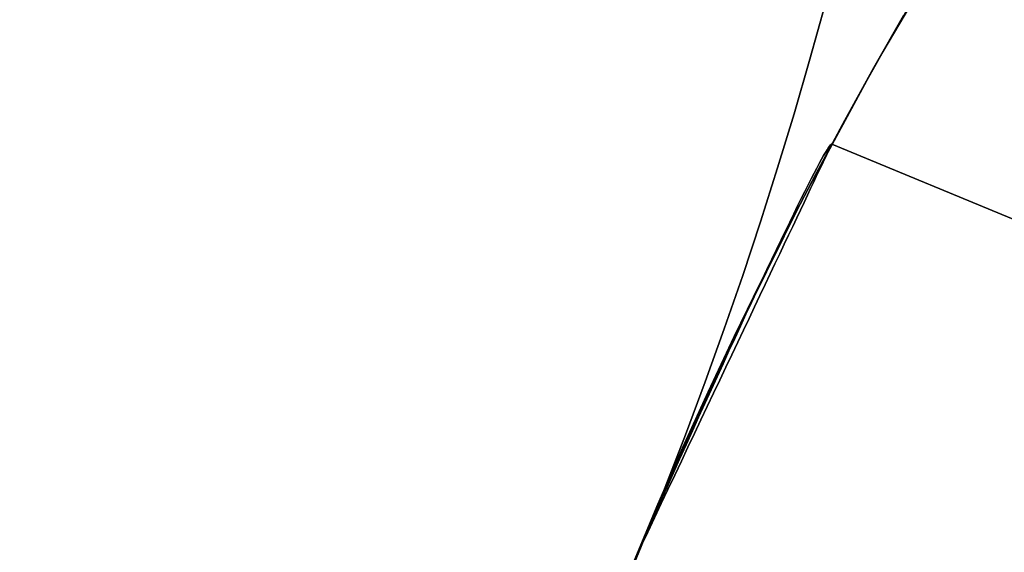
# Model space of a CAD drawing. Extents: x -3378 to 3007, y -425 to 173.
# Tile 350 of 396: x 2264.41 to 2267.62, y 21.36 to 23.1. Entities that reach past the tile are written whole.
import ezdxf

# ---------------------------------------------------------------- set-up
doc = ezdxf.new("R2010")
doc.units = 0
doc.layers.add('PREDEFINITO', color=7, linetype='CONTINUOUS')

msp = doc.modelspace()

# ---------------------------------------------------------------- linework, layer by layer
at = {"layer": 'PREDEFINITO'}
for p, q in [((2267.4653, 23.4091, 2295), (2267.2032, 22.9626, 2295)), ((2267.4653, 23.4091, 1820.0006), (2267.2032, 22.9626, 1820.0006)), ((2267.4653, 23.4091, 2057.5021), (2267.2032, 22.9626, 2057.5021)), ((2267.3913, 23.2866, 1345.1592), (2267.2667, 23.0741, 1345.1254)), ((2267.2876, 23.1104, 1845.6692), (2267.1911, 22.9412, 1845.7159)), ((2267.1911, 22.9412, 1830.1187), (2267.2876, 23.1104, 1830.1654)), ((2267.2876, 23.1104, 2269.7523), (2267.1911, 22.9412, 2269.799)), ((2267.1911, 22.9412, 2254.2017), (2267.2876, 23.1104, 2254.2485)), ((2267.2876, 23.1104, 1421.5861), (2267.1911, 22.9412, 1421.6328)), ((2267.1911, 22.9412, 1406.0356), (2267.2876, 23.1104, 1406.0823)), ((2267.2667, 23.0741, 1345.1254), (2267.148, 22.8638, 1345.0962)), ((2267.2032, 22.9626, 2295), (2266.9566, 22.5072, 2295)), ((2267.2032, 22.9626, 1820.0006), (2266.9566, 22.5072, 1820.0006)), ((2267.2032, 22.9626, 2057.5021), (2266.9566, 22.5072, 2057.5021)), ((2267.1911, 22.9412, 1845.7159), (2267.0962, 22.7697, 1845.7579)), ((2267.0962, 22.7697, 1830.0767), (2267.1911, 22.9412, 1830.1187)), ((2267.1911, 22.9412, 2269.799), (2267.0962, 22.7697, 2269.841)), ((2267.0962, 22.7697, 2254.1597), (2267.1911, 22.9412, 2254.2017)), ((2267.1911, 22.9412, 1421.6328), (2267.0962, 22.7697, 1421.6748)), ((2267.0962, 22.7697, 1405.9936), (2267.1911, 22.9412, 1406.0356)), ((2267.148, 22.8638, 1345.0962), (2267.0324, 22.6512, 1345.0708)), ((2267.0962, 22.7697, 1845.7579), (2267.0031, 22.596, 1845.7951)), ((2267.0031, 22.596, 1830.0395), (2267.0962, 22.7697, 1830.0767)), ((2267.0962, 22.7697, 2269.841), (2267.0031, 22.596, 2269.8782)), ((2267.0031, 22.596, 2254.1225), (2267.0962, 22.7697, 2254.1597)), ((2267.0962, 22.7697, 1421.6748), (2267.0031, 22.596, 1421.712)), ((2267.0031, 22.596, 1405.9564), (2267.0962, 22.7697, 1405.9936)), ((2267.0332, 22.6641, 2284.6881), (2267.0272, 22.6538, 2284.6371)), ((2267.0272, 22.6538, 2285.3629), (2267.0332, 22.6641, 2285.3119)), ((2267.0384, 22.6727, 2284.7395), (2267.0332, 22.6641, 2284.6881)), ((2267.0332, 22.6641, 2285.3119), (2267.0384, 22.6727, 2285.2605)), ((2267.0376, 22.657, 2061.7925), (2267.0421, 22.6667, 2061.7418)), ((2267.0421, 22.6667, 2061.1751), (2267.0376, 22.657, 2061.1244)), ((2267.0376, 22.657, 1614.0414), (2267.0421, 22.6667, 1614.0921)), ((2267.0421, 22.6667, 1614.6587), (2267.0376, 22.657, 1614.7094)), ((2267.0429, 22.6797, 2284.7912), (2267.0384, 22.6727, 2284.7395)), ((2267.0384, 22.6727, 2285.2605), (2267.0429, 22.6797, 2285.2088)), ((2267.0421, 22.6667, 2061.7418), (2267.046, 22.6747, 2061.6907)), ((2267.046, 22.6747, 2061.2262), (2267.0421, 22.6667, 2061.1751)), ((2267.0421, 22.6667, 1614.0921), (2267.046, 22.6747, 1614.1431)), ((2267.046, 22.6747, 1614.6077), (2267.0421, 22.6667, 1614.6587)), ((2267.0467, 22.685, 2284.8432), (2267.0429, 22.6797, 2284.7912)), ((2267.0429, 22.6797, 2285.2088), (2267.0467, 22.685, 2285.1568)), ((2267.046, 22.6747, 2061.6907), (2267.049, 22.6812, 2061.6394)), ((2267.049, 22.6812, 2061.2775), (2267.046, 22.6747, 2061.2262)), ((2267.046, 22.6747, 1614.1431), (2267.049, 22.6812, 1614.1944)), ((2267.049, 22.6812, 1614.5563), (2267.046, 22.6747, 1614.6077)), ((2267.0498, 22.6887, 2284.8953), (2267.0467, 22.685, 2284.8432)), ((2267.0467, 22.685, 2285.1568), (2267.0498, 22.6887, 2285.1047)), ((2267.049, 22.6812, 2061.6394), (2267.0513, 22.686, 2061.5879)), ((2267.0513, 22.686, 2061.3291), (2267.049, 22.6812, 2061.2775)), ((2267.049, 22.6812, 1614.1944), (2267.0513, 22.686, 1614.246)), ((2267.0513, 22.686, 1614.5048), (2267.049, 22.6812, 1614.5563)), ((2267.0521, 22.6907, 2284.9476), (2267.0498, 22.6887, 2284.8953)), ((2267.0498, 22.6887, 2285.1047), (2267.0521, 22.6907, 2285.0524)), ((2267.0513, 22.686, 2061.5879), (2267.0528, 22.6892, 2061.5362)), ((2267.0528, 22.6892, 2061.3808), (2267.0513, 22.686, 2061.3291)), ((2267.0513, 22.686, 1614.246), (2267.0528, 22.6892, 1614.2977)), ((2267.0528, 22.6892, 1614.4531), (2267.0513, 22.686, 1614.5048)), ((2267.0537, 22.6911, 2285), (2267.0521, 22.6907, 2284.9476)), ((2267.0521, 22.6907, 2285.0524), (2267.0537, 22.6911, 2285)), ((2267.0528, 22.6892, 2061.5362), (2267.0536, 22.6908, 2061.4844)), ((2267.0536, 22.6908, 2061.4326), (2267.0528, 22.6892, 2061.3808)), ((2267.0528, 22.6892, 1614.2977), (2267.0536, 22.6908, 1614.3495)), ((2267.0536, 22.6908, 1614.4013), (2267.0528, 22.6892, 1614.4531)), ((2267.0536, 22.6908, 2061.4844), (2267.0536, 22.6908, 2061.4326)), ((2267.0536, 22.6908, 1614.3495), (2267.0536, 22.6908, 1614.4013)), ((2299.32, 9.3259, 2285), (2267.0537, 22.6911, 2285)), ((2267.0537, 22.6911, 2061.4585), (2299.32, 9.3259, 2061.4585)), ((2267.0537, 22.6911, 1614.3754), (2299.32, 9.3259, 1614.3754)), ((2267.0324, 22.6512, 1345.0708), (2266.9201, 22.4365, 1345.0492)), ((2267.0205, 22.6419, 2284.5865), (2267.0131, 22.6284, 2284.5364)), ((2267.0131, 22.6284, 2285.4636), (2267.0205, 22.6419, 2285.4135)), ((2267.0194, 22.6187, 2061.942), (2267.0262, 22.633, 2061.8927)), ((2267.0262, 22.633, 2061.0243), (2267.0194, 22.6187, 2060.9749)), ((2267.0194, 22.6187, 1613.8918), (2267.0262, 22.633, 1613.9412)), ((2267.0262, 22.633, 1614.8096), (2267.0194, 22.6187, 1614.8589)), ((2267.0272, 22.6538, 2284.6371), (2267.0205, 22.6419, 2284.5865)), ((2267.0205, 22.6419, 2285.4135), (2267.0272, 22.6538, 2285.3629)), ((2267.0262, 22.633, 2061.8927), (2267.0323, 22.6458, 2061.8428)), ((2267.0323, 22.6458, 2061.0741), (2267.0262, 22.633, 2061.0243)), ((2267.0262, 22.633, 1613.9412), (2267.0323, 22.6458, 1613.991)), ((2267.0323, 22.6458, 1614.7598), (2267.0262, 22.633, 1614.8096)), ((2267.0323, 22.6458, 2061.8428), (2267.0376, 22.657, 2061.7925)), ((2267.0376, 22.657, 2061.1244), (2267.0323, 22.6458, 2061.0741)), ((2267.0323, 22.6458, 1613.991), (2267.0376, 22.657, 1614.0414)), ((2267.0376, 22.657, 1614.7094), (2267.0323, 22.6458, 1614.7598)), ((2267.0051, 22.6132, 2284.4869), (2266.9963, 22.5966, 2284.4381)), ((2266.9963, 22.5966, 2285.562), (2267.0051, 22.6132, 2285.5131)), ((2267.0036, 22.5855, 2062.0389), (2267.0119, 22.6028, 2061.9908)), ((2267.0119, 22.6028, 2060.9262), (2267.0036, 22.5855, 2060.878)), ((2267.0036, 22.5855, 1613.795), (2267.0119, 22.6028, 1613.8431)), ((2267.0119, 22.6028, 1614.9077), (2267.0036, 22.5855, 1614.9558)), ((2267.0131, 22.6284, 2284.5364), (2267.0051, 22.6132, 2284.4869)), ((2267.0051, 22.6132, 2285.5131), (2267.0131, 22.6284, 2285.4636)), ((2267.0119, 22.6028, 2061.9908), (2267.0194, 22.6187, 2061.942)), ((2267.0194, 22.6187, 2060.9749), (2267.0119, 22.6028, 2060.9262)), ((2267.0119, 22.6028, 1613.8431), (2267.0194, 22.6187, 1613.8918)), ((2267.0194, 22.6187, 1614.8589), (2267.0119, 22.6028, 1614.9077)), ((2267.0031, 22.596, 1845.7951), (2266.912, 22.4205, 1845.8274)), ((2266.912, 22.4205, 1830.0072), (2267.0031, 22.596, 1830.0395)), ((2267.0031, 22.596, 2269.8782), (2266.912, 22.4205, 2269.9105)), ((2266.912, 22.4205, 2254.0902), (2267.0031, 22.596, 2254.1225)), ((2267.0031, 22.596, 1421.712), (2266.912, 22.4205, 1421.7443)), ((2266.912, 22.4205, 1405.9241), (2267.0031, 22.596, 1405.9564)), ((2266.9869, 22.5783, 2284.3899), (2266.9768, 22.5585, 2284.3424)), ((2266.9768, 22.5585, 2285.6576), (2266.9869, 22.5783, 2285.6101)), ((2266.9851, 22.5463, 2062.133), (2266.9947, 22.5666, 2062.0863)), ((2266.9947, 22.5666, 2060.8306), (2266.9851, 22.5463, 2060.7839)), ((2266.9851, 22.5463, 1613.7008), (2266.9947, 22.5666, 1613.7475)), ((2266.9947, 22.5666, 1615.0033), (2266.9851, 22.5463, 1615.0499)), ((2266.9963, 22.5966, 2284.4381), (2266.9869, 22.5783, 2284.3899)), ((2266.9869, 22.5783, 2285.6101), (2266.9963, 22.5966, 2285.562)), ((2266.9947, 22.5666, 2062.0863), (2267.0036, 22.5855, 2062.0389)), ((2267.0036, 22.5855, 2060.878), (2266.9947, 22.5666, 2060.8306)), ((2266.9947, 22.5666, 1613.7475), (2267.0036, 22.5855, 1613.795)), ((2267.0036, 22.5855, 1614.9558), (2266.9947, 22.5666, 1615.0033)), ((2266.9661, 22.5373, 2284.2958), (2266.9547, 22.5145, 2284.25)), ((2266.9547, 22.5145, 2285.75), (2266.9661, 22.5373, 2285.7042)), ((2266.9768, 22.5585, 2284.3424), (2266.9661, 22.5373, 2284.2958)), ((2266.9661, 22.5373, 2285.7042), (2266.9768, 22.5585, 2285.6576)), ((2266.9747, 22.5245, 2062.1789), (2266.9851, 22.5463, 2062.133)), ((2266.9851, 22.5463, 2060.7839), (2266.9747, 22.5245, 2060.738)), ((2266.9747, 22.5245, 1613.655), (2266.9851, 22.5463, 1613.7008)), ((2266.9851, 22.5463, 1615.0499), (2266.9747, 22.5245, 1615.0958)), ((2266.9566, 22.5072, 2295), (2266.7259, 22.0436, 2295)), ((2266.9566, 22.5072, 1820.0006), (2266.7259, 22.0436, 1820.0006)), ((2266.9566, 22.5072, 2057.5021), (2266.7259, 22.0436, 2057.5021)), ((2266.9547, 22.5145, 2284.25), (2266.9427, 22.4903, 2284.2051)), ((2266.9427, 22.4903, 2285.7949), (2266.9547, 22.5145, 2285.75)), ((2266.9637, 22.5013, 2062.2239), (2266.9747, 22.5245, 2062.1789)), ((2266.9747, 22.5245, 2060.738), (2266.9637, 22.5013, 2060.693)), ((2266.9637, 22.5013, 1613.6099), (2266.9747, 22.5245, 1613.655)), ((2266.9747, 22.5245, 1615.0958), (2266.9637, 22.5013, 1615.1408)), ((2266.9427, 22.4903, 2284.2051), (2266.9302, 22.4646, 2284.1612)), ((2266.9302, 22.4646, 2285.8388), (2266.9427, 22.4903, 2285.7949)), ((2266.9398, 22.4508, 2062.3112), (2266.9521, 22.4767, 2062.268)), ((2266.9521, 22.4767, 2060.6489), (2266.9398, 22.4508, 2060.6058)), ((2266.9398, 22.4508, 1613.5227), (2266.9521, 22.4767, 1613.5658)), ((2266.9521, 22.4767, 1615.1849), (2266.9398, 22.4508, 1615.2281)), ((2266.9521, 22.4767, 2062.268), (2266.9637, 22.5013, 2062.2239)), ((2266.9637, 22.5013, 2060.693), (2266.9521, 22.4767, 2060.6489)), ((2266.9521, 22.4767, 1613.5658), (2266.9637, 22.5013, 1613.6099)), ((2266.9637, 22.5013, 1615.1408), (2266.9521, 22.4767, 1615.1849)), ((2266.9302, 22.4646, 2284.1612), (2266.917, 22.4376, 2284.1183)), ((2266.917, 22.4376, 2285.8817), (2266.9302, 22.4646, 2285.8388)), ((2266.9268, 22.4235, 2062.3533), (2266.9398, 22.4508, 2062.3112)), ((2266.9398, 22.4508, 2060.6058), (2266.9268, 22.4235, 2060.5637)), ((2266.9268, 22.4235, 1613.4806), (2266.9398, 22.4508, 1613.5227)), ((2266.9398, 22.4508, 1615.2281), (2266.9268, 22.4235, 1615.2702)), ((2266.9201, 22.4365, 1345.0492), (2266.8112, 22.2197, 1345.0315)), ((2266.912, 22.4205, 1845.8274), (2266.8229, 22.2433, 1845.8548)), ((2266.8229, 22.2433, 1829.9798), (2266.912, 22.4205, 1830.0072)), ((2266.912, 22.4205, 2269.9105), (2266.8229, 22.2433, 2269.9379)), ((2266.8229, 22.2433, 2254.0628), (2266.912, 22.4205, 2254.0902)), ((2266.912, 22.4205, 1421.7443), (2266.8229, 22.2433, 1421.7717)), ((2266.8229, 22.2433, 1405.8967), (2266.912, 22.4205, 1405.9241)), ((2266.9032, 22.4092, 2284.0765), (2266.8889, 22.3795, 2284.0358)), ((2266.8889, 22.3795, 2285.9642), (2266.9032, 22.4092, 2285.9235)), ((2266.917, 22.4376, 2284.1183), (2266.9032, 22.4092, 2284.0765)), ((2266.9032, 22.4092, 2285.9235), (2266.917, 22.4376, 2285.8817)), ((2266.9133, 22.3949, 2062.3943), (2266.9268, 22.4235, 2062.3533)), ((2266.9268, 22.4235, 2060.5637), (2266.9133, 22.3949, 2060.5226)), ((2266.9133, 22.3949, 1613.4395), (2266.9268, 22.4235, 1613.4806)), ((2266.9268, 22.4235, 1615.2702), (2266.9133, 22.3949, 1615.3113)), ((2266.8889, 22.3795, 2284.0358), (2266.8741, 22.3484, 2283.9963)), ((2266.8741, 22.3484, 2286.0037), (2266.8889, 22.3795, 2285.9642)), ((2266.8991, 22.3651, 2062.4343), (2266.9133, 22.3949, 2062.3943)), ((2266.9133, 22.3949, 2060.5226), (2266.8991, 22.3651, 2060.4827)), ((2266.8991, 22.3651, 1613.3996), (2266.9133, 22.3949, 1613.4395)), ((2266.9133, 22.3949, 1615.3113), (2266.8991, 22.3651, 1615.3512)), ((2266.8741, 22.3484, 2283.9963), (2266.8587, 22.3162, 2283.958)), ((2266.8587, 22.3162, 2286.042), (2266.8741, 22.3484, 2286.0037)), ((2266.8844, 22.334, 2062.473), (2266.8991, 22.3651, 2062.4343)), ((2266.8991, 22.3651, 2060.4827), (2266.8844, 22.334, 2060.4439)), ((2266.8844, 22.334, 1613.3608), (2266.8991, 22.3651, 1613.3996)), ((2266.8991, 22.3651, 1615.3512), (2266.8844, 22.334, 1615.39)), ((2266.8587, 22.3162, 2283.958), (2266.8428, 22.2827, 2283.921)), ((2266.8428, 22.2827, 2286.079), (2266.8587, 22.3162, 2286.042)), ((2266.8691, 22.3017, 2062.5106), (2266.8844, 22.334, 2062.473)), ((2266.8844, 22.334, 2060.4439), (2266.8691, 22.3017, 2060.4063)), ((2266.8691, 22.3017, 1613.3233), (2266.8844, 22.334, 1613.3608)), ((2266.8844, 22.334, 1615.39), (2266.8691, 22.3017, 1615.4275)), ((2266.8428, 22.2827, 2283.921), (2266.8264, 22.248, 2283.8853)), ((2266.8264, 22.248, 2286.1147), (2266.8428, 22.2827, 2286.079)), ((2266.8533, 22.2683, 2062.5469), (2266.8691, 22.3017, 2062.5106)), ((2266.8691, 22.3017, 2060.4063), (2266.8533, 22.2683, 2060.37)), ((2266.8533, 22.2683, 1613.287), (2266.8691, 22.3017, 1613.3233)), ((2266.8691, 22.3017, 1615.4275), (2266.8533, 22.2683, 1615.4638)), ((2266.8264, 22.248, 2283.8853), (2266.8096, 22.2122, 2283.8509)), ((2266.8096, 22.2122, 2286.1491), (2266.8264, 22.248, 2286.1147)), ((2266.8369, 22.2338, 2062.5819), (2266.8533, 22.2683, 2062.5469)), ((2266.8533, 22.2683, 2060.37), (2266.8369, 22.2338, 2060.335)), ((2266.8369, 22.2338, 1613.252), (2266.8533, 22.2683, 1613.287)), ((2266.8533, 22.2683, 1615.4638), (2266.8369, 22.2338, 1615.4988)), ((2266.8112, 22.2197, 1345.0315), (2266.7057, 22.001, 1345.0177)), ((2266.8229, 22.2433, 1845.8548), (2266.7359, 22.0645, 1845.8772)), ((2266.7359, 22.0645, 1829.9573), (2266.8229, 22.2433, 1829.9798)), ((2266.8229, 22.2433, 2269.9379), (2266.7359, 22.0645, 2269.9603)), ((2266.7359, 22.0645, 2254.0404), (2266.8229, 22.2433, 2254.0628)), ((2266.8229, 22.2433, 1421.7717), (2266.7359, 22.0645, 1421.7942)), ((2266.7359, 22.0645, 1405.8743), (2266.8229, 22.2433, 1405.8967)), ((2266.82, 22.1982, 2062.6156), (2266.8369, 22.2338, 2062.5819)), ((2266.8369, 22.2338, 2060.335), (2266.82, 22.1982, 2060.3014)), ((2266.82, 22.1982, 1613.2183), (2266.8369, 22.2338, 1613.252)), ((2266.8369, 22.2338, 1615.4988), (2266.82, 22.1982, 1615.5325)), ((2266.8096, 22.2122, 2283.8509), (2266.7923, 22.1753, 2283.818)), ((2266.7923, 22.1753, 2286.182), (2266.8096, 22.2122, 2286.1491)), ((2266.8026, 22.1616, 2062.6478), (2266.82, 22.1982, 2062.6156)), ((2266.82, 22.1982, 2060.3014), (2266.8026, 22.1616, 2060.2691)), ((2266.8026, 22.1616, 1613.186), (2266.82, 22.1982, 1613.2183)), ((2266.82, 22.1982, 1615.5325), (2266.8026, 22.1616, 1615.5648)), ((2266.7923, 22.1753, 2283.818), (2266.7746, 22.1374, 2283.7865)), ((2266.7746, 22.1374, 2286.2135), (2266.7923, 22.1753, 2286.182)), ((2266.7848, 22.1239, 2062.6787), (2266.8026, 22.1616, 2062.6478)), ((2266.8026, 22.1616, 2060.2691), (2266.7848, 22.1239, 2060.2382)), ((2266.7848, 22.1239, 1613.1551), (2266.8026, 22.1616, 1613.186)), ((2266.8026, 22.1616, 1615.5648), (2266.7848, 22.1239, 1615.5956)), ((2266.7746, 22.1374, 2283.7865), (2266.7565, 22.0985, 2283.7565)), ((2266.7565, 22.0985, 2286.2435), (2266.7746, 22.1374, 2286.2135)), ((2266.7665, 22.0854, 2062.7081), (2266.7848, 22.1239, 2062.6787)), ((2266.7848, 22.1239, 2060.2382), (2266.7665, 22.0854, 2060.2088)), ((2266.7665, 22.0854, 1613.1257), (2266.7848, 22.1239, 1613.1551)), ((2266.7848, 22.1239, 1615.5956), (2266.7665, 22.0854, 1615.625)), ((2266.7565, 22.0985, 2283.7565), (2266.7381, 22.0586, 2283.728)), ((2266.7381, 22.0586, 2286.272), (2266.7565, 22.0985, 2286.2435)), ((2266.7478, 22.0459, 2062.736), (2266.7665, 22.0854, 2062.7081)), ((2266.7665, 22.0854, 2060.2088), (2266.7478, 22.0459, 2060.1809)), ((2266.7478, 22.0459, 1613.0978), (2266.7665, 22.0854, 1613.1257)), ((2266.7665, 22.0854, 1615.625), (2266.7478, 22.0459, 1615.653)), ((2266.7359, 22.0645, 1845.8772), (2266.6511, 21.8841, 1845.8947)), ((2266.6511, 21.8841, 1829.9398), (2266.7359, 22.0645, 1829.9573)), ((2266.7359, 22.0645, 2269.9603), (2266.6511, 21.8841, 2269.9778)), ((2266.6511, 21.8841, 2254.0229), (2266.7359, 22.0645, 2254.0404)), ((2266.7359, 22.0645, 1421.7942), (2266.6511, 21.8841, 1421.8117)), ((2266.6511, 21.8841, 1405.8568), (2266.7359, 22.0645, 1405.8743)), ((2266.7381, 22.0586, 2283.728), (2266.7192, 22.0178, 2283.701)), ((2266.7192, 22.0178, 2286.299), (2266.7381, 22.0586, 2286.272)), ((2266.7259, 22.0436, 2295), (2266.5114, 21.5724, 2295)), ((2266.7259, 22.0436, 1820.0006), (2266.5114, 21.5724, 1820.0006)), ((2266.7259, 22.0436, 2057.5021), (2266.5114, 21.5724, 2057.5021)), ((2266.7287, 22.0056, 2062.7624), (2266.7478, 22.0459, 2062.736)), ((2266.7478, 22.0459, 2060.1809), (2266.7287, 22.0056, 2060.1545)), ((2266.7287, 22.0056, 1613.0714), (2266.7478, 22.0459, 1613.0978)), ((2266.7478, 22.0459, 1615.653), (2266.7287, 22.0056, 1615.6794)), ((2266.7057, 22.001, 1345.0177), (2266.6036, 21.7804, 1345.0079)), ((2266.7192, 22.0178, 2283.701), (2266.7001, 21.9762, 2283.6756)), ((2266.7001, 21.9762, 2286.3244), (2266.7192, 22.0178, 2286.299)), ((2266.7092, 21.9645, 2062.7873), (2266.7287, 22.0056, 2062.7624)), ((2266.7287, 22.0056, 2060.1545), (2266.7092, 21.9645, 2060.1297)), ((2266.7092, 21.9645, 1613.0466), (2266.7287, 22.0056, 1613.0714)), ((2266.7287, 22.0056, 1615.6794), (2266.7092, 21.9645, 1615.7042)), ((2266.7001, 21.9762, 2283.6756), (2266.6806, 21.9338, 2283.6518)), ((2266.6806, 21.9338, 2286.3482), (2266.7001, 21.9762, 2286.3244)), ((2266.6894, 21.9227, 2062.8105), (2266.7092, 21.9645, 2062.7873)), ((2266.7092, 21.9645, 2060.1297), (2266.6894, 21.9227, 2060.1064)), ((2266.6894, 21.9227, 1613.0234), (2266.7092, 21.9645, 1613.0466)), ((2266.7092, 21.9645, 1615.7042), (2266.6894, 21.9227, 1615.7274)), ((2266.6806, 21.9338, 2283.6518), (2266.6608, 21.8906, 2283.6297)), ((2266.6608, 21.8906, 2286.3703), (2266.6806, 21.9338, 2286.3482)), ((2266.6692, 21.8801, 2062.8321), (2266.6894, 21.9227, 2062.8105)), ((2266.6894, 21.9227, 2060.1064), (2266.6692, 21.8801, 2060.0848)), ((2266.6692, 21.8801, 1613.0017), (2266.6894, 21.9227, 1613.0234)), ((2266.6894, 21.9227, 1615.7274), (2266.6692, 21.8801, 1615.7491)), ((2266.6511, 21.8841, 1845.8947), (2266.5685, 21.7022, 1845.9073)), ((2266.5685, 21.7022, 1829.9273), (2266.6511, 21.8841, 1829.9398)), ((2266.6511, 21.8841, 2269.9778), (2266.5685, 21.7022, 2269.9903)), ((2266.5685, 21.7022, 2254.0104), (2266.6511, 21.8841, 2254.0229)), ((2266.6511, 21.8841, 1421.8117), (2266.5685, 21.7022, 1421.8242)), ((2266.5685, 21.7022, 1405.8442), (2266.6511, 21.8841, 1405.8568)), ((2266.6608, 21.8906, 2283.6297), (2266.6408, 21.8468, 2283.6093)), ((2266.6408, 21.8468, 2286.3907), (2266.6608, 21.8906, 2286.3703)), ((2266.6487, 21.8369, 2062.8521), (2266.6692, 21.8801, 2062.8321)), ((2266.6692, 21.8801, 2060.0848), (2266.6487, 21.8369, 2060.0648)), ((2266.6487, 21.8369, 1612.9817), (2266.6692, 21.8801, 1613.0017)), ((2266.6692, 21.8801, 1615.7491), (2266.6487, 21.8369, 1615.7691)), ((2266.6408, 21.8468, 2283.6093), (2266.6205, 21.8022, 2283.5905)), ((2266.6205, 21.8022, 2286.4095), (2266.6408, 21.8468, 2286.3907)), ((2266.6279, 21.7931, 2062.8705), (2266.6487, 21.8369, 2062.8521)), ((2266.6487, 21.8369, 2060.0648), (2266.6279, 21.7931, 2060.0465)), ((2266.6279, 21.7931, 1612.9634), (2266.6487, 21.8369, 1612.9817)), ((2266.6487, 21.8369, 1615.7691), (2266.6279, 21.7931, 1615.7874)), ((2266.6205, 21.8022, 2283.5905), (2266.6, 21.7571, 2283.5735)), ((2266.6, 21.7571, 2286.4266), (2266.6205, 21.8022, 2286.4095)), ((2266.6036, 21.7804, 1345.0079), (2266.5051, 21.558, 1345.0019)), ((2266.6069, 21.7488, 2062.8871), (2266.6279, 21.7931, 2062.8705)), ((2266.6279, 21.7931, 2060.0465), (2266.6069, 21.7488, 2060.0298)), ((2266.6069, 21.7488, 1612.9468), (2266.6279, 21.7931, 1612.9634)), ((2266.6279, 21.7931, 1615.7874), (2266.6069, 21.7488, 1615.804)), ((2266.6, 21.7571, 2283.5735), (2266.5794, 21.7115, 2283.5581)), ((2266.5794, 21.7115, 2286.4419), (2266.6, 21.7571, 2286.4266)), ((2266.5856, 21.7039, 2062.902), (2266.6069, 21.7488, 2062.8871)), ((2266.6069, 21.7488, 2060.0298), (2266.5856, 21.7039, 2060.0149)), ((2266.5856, 21.7039, 1612.9318), (2266.6069, 21.7488, 1612.9468)), ((2266.6069, 21.7488, 1615.804), (2266.5856, 21.7039, 1615.819)), ((2266.5685, 21.7022, 1845.9073), (2266.4882, 21.5188, 1845.9148)), ((2266.4882, 21.5188, 1829.9198), (2266.5685, 21.7022, 1829.9273)), ((2266.5685, 21.7022, 2269.9903), (2266.4882, 21.5188, 2269.9978)), ((2266.4882, 21.5188, 2254.0029), (2266.5685, 21.7022, 2254.0104)), ((2266.5685, 21.7022, 1421.8242), (2266.4882, 21.5188, 1421.8317)), ((2266.4882, 21.5188, 1405.8367), (2266.5685, 21.7022, 1405.8442)), ((2266.5794, 21.7115, 2283.5581), (2266.5585, 21.6654, 2283.5446)), ((2266.5585, 21.6654, 2286.4554), (2266.5794, 21.7115, 2286.4419)), ((2266.5642, 21.6587, 2062.9153), (2266.5856, 21.7039, 2062.902)), ((2266.5856, 21.7039, 2060.0149), (2266.5642, 21.6587, 2060.0017)), ((2266.5642, 21.6587, 1612.9186), (2266.5856, 21.7039, 1612.9318)), ((2266.5856, 21.7039, 1615.819), (2266.5642, 21.6587, 1615.8322)), ((2266.5585, 21.6654, 2283.5446), (2266.5375, 21.6189, 2283.5328)), ((2266.5375, 21.6189, 2286.4672), (2266.5585, 21.6654, 2286.4554)), ((2266.5425, 21.613, 2062.9267), (2266.5642, 21.6587, 2062.9153)), ((2266.5642, 21.6587, 2060.0017), (2266.5425, 21.613, 2059.9902)), ((2266.5425, 21.613, 1612.9071), (2266.5642, 21.6587, 1612.9186)), ((2266.5642, 21.6587, 1615.8322), (2266.5425, 21.613, 1615.8437)), ((2266.5375, 21.6189, 2283.5328), (2266.5165, 21.572, 2283.5228)), ((2266.5165, 21.572, 2286.4772), (2266.5375, 21.6189, 2286.4672)), ((2266.5207, 21.567, 2062.9365), (2266.5425, 21.613, 2062.9267)), ((2266.5425, 21.613, 2059.9902), (2266.5207, 21.567, 2059.9805)), ((2266.5207, 21.567, 1612.8974), (2266.5425, 21.613, 1612.9071)), ((2266.5425, 21.613, 1615.8437), (2266.5207, 21.567, 1615.8534)), ((2266.5114, 21.5724, 2295), (2266.3132, 21.094, 2295)), ((2266.5114, 21.5724, 1820.0006), (2266.3132, 21.094, 1820.0006)), ((2266.5114, 21.5724, 2057.5021), (2266.3132, 21.094, 2057.5021)), ((2266.5051, 21.558, 1345.0019), (2266.4102, 21.334, 1345)), ((2266.5165, 21.572, 2283.5228), (2266.4953, 21.5248, 2283.5146)), ((2266.4953, 21.5248, 2286.4854), (2266.5165, 21.572, 2286.4772)), ((2266.4988, 21.5207, 2062.9444), (2266.5207, 21.567, 2062.9365)), ((2266.5207, 21.567, 2059.9805), (2266.4988, 21.5207, 2059.9725)), ((2266.4988, 21.5207, 1612.8894), (2266.5207, 21.567, 1612.8974)), ((2266.5207, 21.567, 1615.8534), (2266.4988, 21.5207, 1615.8614)), ((2266.4882, 21.5188, 1845.9148), (2266.4102, 21.334, 1845.9173)), ((2266.4102, 21.334, 1829.9173), (2266.4882, 21.5188, 1829.9198)), ((2266.4882, 21.5188, 2269.9978), (2266.4102, 21.334, 2270.0004)), ((2266.4102, 21.334, 2254.0004), (2266.4882, 21.5188, 2254.0029)), ((2266.4882, 21.5188, 1421.8317), (2266.4102, 21.334, 1421.8342)), ((2266.4102, 21.334, 1405.8342), (2266.4882, 21.5188, 1405.8367)), ((2266.4953, 21.5248, 2283.5146), (2266.474, 21.4773, 2283.5082)), ((2266.474, 21.4773, 2286.4918), (2266.4953, 21.5248, 2286.4854)), ((2266.4767, 21.4742, 2062.9506), (2266.4988, 21.5207, 2062.9444)), ((2266.4988, 21.5207, 2059.9725), (2266.4767, 21.4742, 2059.9663)), ((2266.4767, 21.4742, 1612.8833), (2266.4988, 21.5207, 1612.8894)), ((2266.4988, 21.5207, 1615.8614), (2266.4767, 21.4742, 1615.8675)), ((2266.474, 21.4773, 2283.5082), (2266.4528, 21.4297, 2283.5037)), ((2266.4528, 21.4297, 2286.4963), (2266.474, 21.4773, 2286.4918)), ((2266.4546, 21.4276, 2062.955), (2266.4767, 21.4742, 2062.9506)), ((2266.4767, 21.4742, 2059.9663), (2266.4546, 21.4276, 2059.9619)), ((2266.4546, 21.4276, 1612.8788), (2266.4767, 21.4742, 1612.8833)), ((2266.4767, 21.4742, 1615.8675), (2266.4546, 21.4276, 1615.8719)), ((2266.4528, 21.4297, 2283.5037), (2266.4315, 21.3819, 2283.5009)), ((2266.4315, 21.3819, 2286.4991), (2266.4528, 21.4297, 2286.4963)), ((2266.4324, 21.3808, 2062.9576), (2266.4546, 21.4276, 2062.955)), ((2266.4546, 21.4276, 2059.9619), (2266.4324, 21.3808, 2059.9593)), ((2266.4324, 21.3808, 1612.8762), (2266.4546, 21.4276, 1612.8788)), ((2266.4546, 21.4276, 1615.8719), (2266.4324, 21.3808, 1615.8746)), ((2266.4315, 21.3819, 2283.5009), (2266.4102, 21.334, 2283.5)), ((2266.4102, 21.334, 2286.5), (2266.4315, 21.3819, 2286.4991)), ((2266.4102, 21.334, 2062.9585), (2266.4324, 21.3808, 2062.9576)), ((2266.4324, 21.3808, 2059.9593), (2266.4102, 21.334, 2059.9585)), ((2266.4102, 21.334, 1612.8754), (2266.4324, 21.3808, 1612.8762)), ((2266.4324, 21.3808, 1615.8746), (2266.4102, 21.334, 1615.8754))]:
    msp.add_line(p, q, dxfattribs=at)
for centre in [(2252.552, 27.0743, 1255), (2252.552, 27.0743, 1235), (2252.552, 27.0743, 1245), (2252.552, 27.0743, 3155), (2252.552, 27.0743, 3175), (2252.552, 27.0743, 3165)]:
    msp.add_circle(centre, 15, dxfattribs=at)
at = {"layer": 'PREDEFINITO', "extrusion": (0, 0, -1)}
for centre in [(-2252.552, 27.0743, -3155), (-2252.552, 27.0743, -1255), (-2252.552, 27.0743, -2205)]:
    msp.add_circle(centre, 15, dxfattribs=at)

doc.saveas('drawing.dxf')
